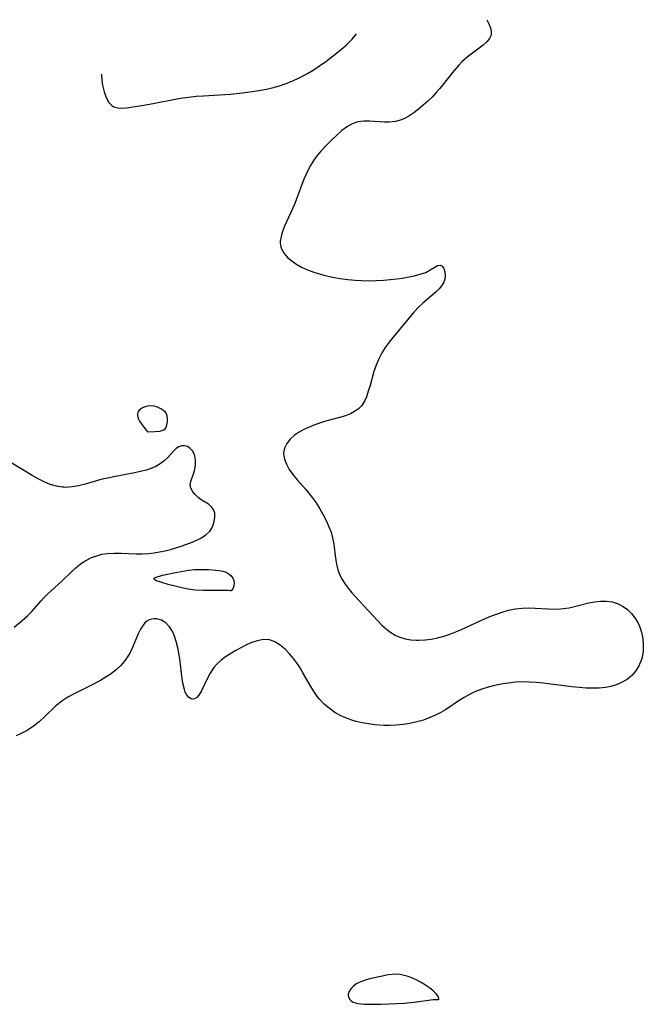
# Model space of a CAD drawing. Header units: metres. Extents: x 1073367 to 1082519, y 1569854 to 1574957.
# Tile 264 of 656: x 1075418 to 1075568, y 1574361 to 1574598. Entities that reach past the tile are written whole.
import ezdxf

# ---------------------------------------------------------------- set-up
doc = ezdxf.new("R2010")
doc.units = ezdxf.units.M
doc.layers.add('CGG_CurvaNivelLidar_v1', color=253, linetype='Continuous', lineweight=30)

msp = doc.modelspace()

# ---------------------------------------------------------------- linework, layer by layer
at = {"layer": 'CGG_CurvaNivelLidar_v1'}
for p, q in [((1075530.1303, 1574597.9965, 65.5), (1075530.6041, 1574596.9634, 65.5)), ((1075530.6041, 1574596.9634, 65.5), (1075530.9686, 1574596.0221, 65.5)), ((1075497.7204, 1574593.3397, 65.5), (1075498.3873, 1574594.0994, 65.5)), ((1075498.3873, 1574594.0994, 65.5), (1075498.7647, 1574594.5866, 65.5)), ((1075531.1507, 1574594.3103, 65.5), (1075530.773, 1574593.4493, 65.5)), ((1075530.9686, 1574596.0221, 65.5), (1075531.1761, 1574595.1359, 65.5)), ((1075531.1761, 1574595.1359, 65.5), (1075531.1507, 1574594.3103, 65.5)), ((1075495.1485, 1574590.9136, 65.5), (1075496.2585, 1574591.89, 65.5)), ((1075496.2585, 1574591.89, 65.5), (1075497.0064, 1574592.6022, 65.5)), ((1075497.0064, 1574592.6022, 65.5), (1075497.7204, 1574593.3397, 65.5)), ((1075529.187, 1574591.852, 65.5), (1075525.3491, 1574588.9459, 65.5)), ((1075530.0895, 1574592.6407, 65.5), (1075529.187, 1574591.852, 65.5)), ((1075530.773, 1574593.4493, 65.5), (1075530.0895, 1574592.6407, 65.5)), ((1075491.3597, 1574587.9419, 65.5), (1075492.8175, 1574589.0442, 65.5)), ((1075492.8175, 1574589.0442, 65.5), (1075495.1485, 1574590.9136, 65.5)), ((1075488.3472, 1574585.8719, 65.5), (1075489.8725, 1574586.8767, 65.5)), ((1075489.8725, 1574586.8767, 65.5), (1075491.3597, 1574587.9419, 65.5)), ((1075523.3344, 1574587.0808, 65.5), (1075521.818, 1574585.3024, 65.5)), ((1075524.0895, 1574587.8516, 65.5), (1075523.3344, 1574587.0808, 65.5)), ((1075525.3491, 1574588.9459, 65.5), (1075524.0895, 1574587.8516, 65.5)), ((1075437.3634, 1574584.9036, 65.5), (1075437.3672, 1574584.836, 65.5)), ((1075437.3672, 1574584.836, 65.5), (1075437.5052, 1574583.4395, 65.5)), ((1075484.9547, 1574583.9665, 65.5), (1075486.9302, 1574585.0292, 65.5)), ((1075486.9302, 1574585.0292, 65.5), (1075488.3472, 1574585.8719, 65.5)), ((1075521.818, 1574585.3024, 65.5), (1075519.4368, 1574582.2115, 65.5)), ((1075437.5052, 1574583.4395, 65.5), (1075437.6732, 1574582.2539, 65.5)), ((1075437.6732, 1574582.2539, 65.5), (1075438.0148, 1574580.6623, 65.5)), ((1075478.4686, 1574581.6166, 65.5), (1075480.2025, 1574582.094, 65.5)), ((1075480.2025, 1574582.094, 65.5), (1075481.8237, 1574582.6339, 65.5)), ((1075481.8237, 1574582.6339, 65.5), (1075483.41, 1574583.2574, 65.5)), ((1075483.41, 1574583.2574, 65.5), (1075484.9547, 1574583.9665, 65.5)), ((1075519.4368, 1574582.2115, 65.5), (1075518.7098, 1574581.315, 65.5)), ((1075438.0148, 1574580.6623, 65.5), (1075438.4943, 1574579.245, 65.5)), ((1075458.3902, 1574579.3865, 65.5), (1075460.1548, 1574579.558, 65.5)), ((1075460.1548, 1574579.558, 65.5), (1075461.9233, 1574579.6842, 65.5)), ((1075461.9233, 1574579.6842, 65.5), (1075468.3954, 1574580.0735, 65.5)), ((1075468.3954, 1574580.0735, 65.5), (1075471.3041, 1574580.402, 65.5)), ((1075471.3041, 1574580.402, 65.5), (1075474.2512, 1574580.7926, 65.5)), ((1075474.2512, 1574580.7926, 65.5), (1075475.7197, 1574581.0299, 65.5)), ((1075475.7197, 1574581.0299, 65.5), (1075477.0996, 1574581.2999, 65.5)), ((1075477.0996, 1574581.2999, 65.5), (1075478.4686, 1574581.6166, 65.5)), ((1075517.9462, 1574580.4424, 65.5), (1075516.9298, 1574579.3807, 65.5)), ((1075518.7098, 1574581.315, 65.5), (1075517.9462, 1574580.4424, 65.5)), ((1075438.4943, 1574579.245, 65.5), (1075439.1389, 1574578.0706, 65.5)), ((1075439.1389, 1574578.0706, 65.5), (1075439.9899, 1574577.2284, 65.5)), ((1075439.9899, 1574577.2284, 65.5), (1075440.3961, 1574577.0089, 65.5)), ((1075443.4546, 1574576.8171, 65.5), (1075447.1007, 1574577.3392, 65.5)), ((1075447.1007, 1574577.3392, 65.5), (1075449.8593, 1574577.8354, 65.5)), ((1075449.8593, 1574577.8354, 65.5), (1075455.4947, 1574578.9528, 65.5)), ((1075455.4947, 1574578.9528, 65.5), (1075456.939, 1574579.1907, 65.5)), ((1075456.939, 1574579.1907, 65.5), (1075458.3902, 1574579.3865, 65.5)), ((1075514.791, 1574577.3859, 65.5), (1075513.6658, 1574576.4256, 65.5)), ((1075515.8724, 1574578.3633, 65.5), (1075514.791, 1574577.3859, 65.5)), ((1075516.9298, 1574579.3807, 65.5), (1075515.8724, 1574578.3633, 65.5)), ((1075440.3961, 1574577.0089, 65.5), (1075441.3034, 1574576.7685, 65.5)), ((1075441.3034, 1574576.7685, 65.5), (1075442.3287, 1574576.7271, 65.5)), ((1075442.3287, 1574576.7271, 65.5), (1075443.4546, 1574576.8171, 65.5)), ((1075512.5212, 1574575.5353, 65.5), (1075511.345, 1574574.7486, 65.5)), ((1075513.6658, 1574576.4256, 65.5), (1075512.5212, 1574575.5353, 65.5)), ((1075497.7419, 1574572.9593, 65.5), (1075496.5577, 1574572.2899, 65.5)), ((1075499.049, 1574573.3998, 65.5), (1075497.7419, 1574572.9593, 65.5)), ((1075500.533, 1574573.5952, 65.5), (1075499.049, 1574573.3998, 65.5)), ((1075501.8635, 1574573.5809, 65.5), (1075500.533, 1574573.5952, 65.5)), ((1075505.4481, 1574573.306, 65.5), (1075501.8635, 1574573.5809, 65.5)), ((1075506.5667, 1574573.3021, 65.5), (1075505.4481, 1574573.306, 65.5)), ((1075508.143, 1574573.4768, 65.5), (1075506.5667, 1574573.3021, 65.5)), ((1075509.5889, 1574573.8833, 65.5), (1075508.143, 1574573.4768, 65.5)), ((1075510.4802, 1574574.2724, 65.5), (1075509.5889, 1574573.8833, 65.5)), ((1075511.345, 1574574.7486, 65.5), (1075510.4802, 1574574.2724, 65.5)), ((1075493.9796, 1574570.2059, 65.5), (1075492.7047, 1574568.9866, 65.5)), ((1075495.2604, 1574571.3246, 65.5), (1075493.9796, 1574570.2059, 65.5)), ((1075496.5577, 1574572.2899, 65.5), (1075495.2604, 1574571.3246, 65.5)), ((1075491.4174, 1574567.6848, 65.5), (1075490.1641, 1574566.3191, 65.5)), ((1075492.7047, 1574568.9866, 65.5), (1075491.4174, 1574567.6848, 65.5)), ((1075490.1641, 1574566.3191, 65.5), (1075488.9856, 1574564.878, 65.5)), ((1075488.2896, 1574563.9007, 65.5), (1075487.6803, 1574562.9091, 65.5)), ((1075488.9856, 1574564.878, 65.5), (1075488.2896, 1574563.9007, 65.5)), ((1075486.7814, 1574561.1423, 65.5), (1075486.1149, 1574559.5851, 65.5)), ((1075487.2127, 1574562.0383, 65.5), (1075486.7814, 1574561.1423, 65.5)), ((1075487.6803, 1574562.9091, 65.5), (1075487.2127, 1574562.0383, 65.5)), ((1075486.1149, 1574559.5851, 65.5), (1075483.8747, 1574553.7709, 65.5)), ((1075483.8747, 1574553.7709, 65.5), (1075483.2699, 1574552.3424, 65.5)), ((1075483.2699, 1574552.3424, 65.5), (1075481.4674, 1574548.2887, 65.5)), ((1075480.9676, 1574547.0296, 65.5), (1075480.5945, 1574545.8169, 65.5)), ((1075481.4674, 1574548.2887, 65.5), (1075480.9676, 1574547.0296, 65.5)), ((1075480.4073, 1574544.6541, 65.5), (1075480.4015, 1574544.1629, 65.5)), ((1075480.4015, 1574544.1629, 65.5), (1075480.4459, 1574543.719, 65.5)), ((1075480.5945, 1574545.8169, 65.5), (1075480.4073, 1574544.6541, 65.5)), ((1075480.4459, 1574543.719, 65.5), (1075480.5413, 1574543.2859, 65.5)), ((1075480.5413, 1574543.2859, 65.5), (1075480.7061, 1574542.8166, 65.5)), ((1075480.7061, 1574542.8166, 65.5), (1075481.3507, 1574541.7077, 65.5)), ((1075481.3507, 1574541.7077, 65.5), (1075482.2686, 1574540.6808, 65.5)), ((1075482.2686, 1574540.6808, 65.5), (1075483.1686, 1574539.9109, 65.5)), ((1075483.1686, 1574539.9109, 65.5), (1075484.1858, 1574539.2003, 65.5)), ((1075484.1858, 1574539.2003, 65.5), (1075485.5084, 1574538.4488, 65.5)), ((1075485.5084, 1574538.4488, 65.5), (1075486.9399, 1574537.7858, 65.5)), ((1075486.9399, 1574537.7858, 65.5), (1075488.4573, 1574537.2107, 65.5)), ((1075488.4573, 1574537.2107, 65.5), (1075489.8172, 1574536.7873, 65.5)), ((1075514.0792, 1574536.7059, 65.5), (1075515.3903, 1574537.1749, 65.5)), ((1075515.3903, 1574537.1749, 65.5), (1075516.4971, 1574537.7625, 65.5)), ((1075516.4971, 1574537.7625, 65.5), (1075517.419, 1574538.3518, 65.5)), ((1075517.419, 1574538.3518, 65.5), (1075518.1968, 1574538.7938, 65.5)), ((1075518.1968, 1574538.7938, 65.5), (1075518.8581, 1574538.9279, 65.5)), ((1075518.8581, 1574538.9279, 65.5), (1075519.3688, 1574538.6718, 65.5)), ((1075519.3688, 1574538.6718, 65.5), (1075519.7716, 1574538.1121, 65.5)), ((1075519.7716, 1574538.1121, 65.5), (1075520.0341, 1574537.3359, 65.5)), ((1075520.0341, 1574537.3359, 65.5), (1075520.1126, 1574536.4175, 65.5)), ((1075489.8172, 1574536.7873, 65.5), (1075491.2157, 1574536.4202, 65.5)), ((1075491.2157, 1574536.4202, 65.5), (1075493.0069, 1574536.0262, 65.5)), ((1075493.0069, 1574536.0262, 65.5), (1075494.8293, 1574535.7012, 65.5)), ((1075494.8293, 1574535.7012, 65.5), (1075496.6728, 1574535.4477, 65.5)), ((1075496.6728, 1574535.4477, 65.5), (1075498.468, 1574535.278, 65.5)), ((1075498.468, 1574535.278, 65.5), (1075499.9577, 1574535.1972, 65.5)), ((1075499.9577, 1574535.1972, 65.5), (1075501.7323, 1574535.1644, 65.5)), ((1075501.7323, 1574535.1644, 65.5), (1075503.4976, 1574535.1925, 65.5)), ((1075503.4976, 1574535.1925, 65.5), (1075505.2447, 1574535.2774, 65.5)), ((1075505.2447, 1574535.2774, 65.5), (1075506.9629, 1574535.4189, 65.5)), ((1075506.9629, 1574535.4189, 65.5), (1075508.4616, 1574535.5966, 65.5)), ((1075508.4616, 1574535.5966, 65.5), (1075509.7411, 1574535.7931, 65.5)), ((1075509.7411, 1574535.7931, 65.5), (1075512.5931, 1574536.3334, 65.5)), ((1075512.5931, 1574536.3334, 65.5), (1075514.0792, 1574536.7059, 65.5)), ((1075519.6672, 1574534.6809, 65.5), (1075519.2058, 1574533.9386, 65.5)), ((1075519.9918, 1574535.5555, 65.5), (1075519.6672, 1574534.6809, 65.5)), ((1075520.1126, 1574536.4175, 65.5), (1075519.9918, 1574535.5555, 65.5)), ((1075517.9843, 1574532.5841, 65.5), (1075516.9083, 1574531.6107, 65.5)), ((1075518.6045, 1574533.2142, 65.5), (1075517.9843, 1574532.5841, 65.5)), ((1075519.2058, 1574533.9386, 65.5), (1075518.6045, 1574533.2142, 65.5)), ((1075516.9083, 1574531.6107, 65.5), (1075514.6827, 1574529.7305, 65.5)), ((1075512.5249, 1574527.5812, 65.5), (1075507.5378, 1574521.571, 65.5)), ((1075513.641, 1574528.7738, 65.5), (1075512.5249, 1574527.5812, 65.5)), ((1075514.6827, 1574529.7305, 65.5), (1075513.641, 1574528.7738, 65.5)), ((1075506.5744, 1574520.3496, 65.5), (1075505.6664, 1574519.0922, 65.5)), ((1075507.5378, 1574521.571, 65.5), (1075506.5744, 1574520.3496, 65.5)), ((1075505.6664, 1574519.0922, 65.5), (1075504.8432, 1574517.7874, 65.5)), ((1075504.0825, 1574516.3274, 65.5), (1075503.442, 1574514.8208, 65.5)), ((1075504.8432, 1574517.7874, 65.5), (1075504.0825, 1574516.3274, 65.5)), ((1075502.9121, 1574513.2888, 65.5), (1075502.0041, 1574509.9573, 65.5)), ((1075503.442, 1574514.8208, 65.5), (1075502.9121, 1574513.2888, 65.5)), ((1075501.5905, 1574508.5589, 65.5), (1075501.1293, 1574507.2433, 65.5)), ((1075502.0041, 1574509.9573, 65.5), (1075501.5905, 1574508.5589, 65.5)), ((1075500.6393, 1574506.1287, 65.5), (1075500.0189, 1574505.1402, 65.5)), ((1075501.1293, 1574507.2433, 65.5), (1075500.6393, 1574506.1287, 65.5)), ((1075446.2874, 1574503.7314, 65.5), (1075446.1369, 1574503.4448, 65.5)), ((1075446.5017, 1574503.9922, 65.5), (1075446.2874, 1574503.7314, 65.5)), ((1075446.7645, 1574504.2281, 65.5), (1075446.5017, 1574503.9922, 65.5)), ((1075447.0649, 1574504.438, 65.5), (1075446.7645, 1574504.2281, 65.5)), ((1075447.3956, 1574504.6184, 65.5), (1075447.0649, 1574504.438, 65.5)), ((1075448.1325, 1574504.8804, 65.5), (1075447.3956, 1574504.6184, 65.5)), ((1075448.5238, 1574504.9593, 65.5), (1075448.1325, 1574504.8804, 65.5)), ((1075449.2835, 1574505.0084, 65.5), (1075448.5238, 1574504.9593, 65.5)), ((1075450.0458, 1574504.9327, 65.5), (1075449.2835, 1574505.0084, 65.5)), ((1075450.8996, 1574504.6878, 65.5), (1075450.0458, 1574504.9327, 65.5)), ((1075451.7012, 1574504.3231, 65.5), (1075450.8996, 1574504.6878, 65.5)), ((1075452.4094, 1574503.862, 65.5), (1075451.7012, 1574504.3231, 65.5)), ((1075452.7047, 1574503.5902, 65.5), (1075452.4094, 1574503.862, 65.5)), ((1075499.226, 1574504.3207, 65.5), (1075498.2644, 1574503.6419, 65.5)), ((1075500.0189, 1574505.1402, 65.5), (1075499.226, 1574504.3207, 65.5)), ((1075446.1369, 1574503.4448, 65.5), (1075446.0611, 1574503.1039, 65.5)), ((1075446.0611, 1574503.1039, 65.5), (1075446.0635, 1574502.7389, 65.5)), ((1075446.0635, 1574502.7389, 65.5), (1075446.1461, 1574502.3323, 65.5)), ((1075446.1461, 1574502.3323, 65.5), (1075446.3212, 1574501.8645, 65.5)), ((1075446.3212, 1574501.8645, 65.5), (1075446.5737, 1574501.3638, 65.5)), ((1075446.5737, 1574501.3638, 65.5), (1075447.1825, 1574500.4292, 65.5)), ((1075452.9407, 1574503.2824, 65.5), (1075452.7047, 1574503.5902, 65.5)), ((1075453.1029, 1574502.9336, 65.5), (1075452.9407, 1574503.2824, 65.5)), ((1075453.2041, 1574502.5518, 65.5), (1075453.1029, 1574502.9336, 65.5)), ((1075453.1561, 1574500.4861, 65.5), (1075453.2646, 1574501.3097, 65.5)), ((1075453.2588, 1574502.148, 65.5), (1075453.2041, 1574502.5518, 65.5)), ((1075453.2646, 1574501.3097, 65.5), (1075453.2588, 1574502.148, 65.5)), ((1075491.6494, 1574501.4086, 65.5), (1075490.1227, 1574500.9642, 65.5)), ((1075494.6663, 1574502.2193, 65.5), (1075491.6494, 1574501.4086, 65.5)), ((1075496.0928, 1574502.6691, 65.5), (1075494.6663, 1574502.2193, 65.5)), ((1075497.3042, 1574503.1504, 65.5), (1075496.0928, 1574502.6691, 65.5)), ((1075498.2644, 1574503.6419, 65.5), (1075497.3042, 1574503.1504, 65.5)), ((1075447.1825, 1574500.4292, 65.5), (1075447.8234, 1574499.6057, 65.5)), ((1075447.8234, 1574499.6057, 65.5), (1075448.5, 1574498.8149, 65.5)), ((1075450.2501, 1574498.8386, 65.5), (1075451.4017, 1574498.9584, 65.5)), ((1075451.4017, 1574498.9584, 65.5), (1075451.93, 1574499.0745, 65.5)), ((1075451.93, 1574499.0745, 65.5), (1075452.3769, 1574499.2408, 65.5)), ((1075452.3769, 1574499.2408, 65.5), (1075452.7047, 1574499.4666, 65.5)), ((1075452.7047, 1574499.4666, 65.5), (1075452.9092, 1574499.7579, 65.5)), ((1075452.9092, 1574499.7579, 65.5), (1075453.054, 1574500.1036, 65.5)), ((1075453.054, 1574500.1036, 65.5), (1075453.1561, 1574500.4861, 65.5)), ((1075485.9481, 1574499.2806, 65.5), (1075484.804, 1574498.6385, 65.5)), ((1075487.1749, 1574499.8611, 65.5), (1075485.9481, 1574499.2806, 65.5)), ((1075488.4607, 1574500.3858, 65.5), (1075487.1749, 1574499.8611, 65.5)), ((1075490.1227, 1574500.9642, 65.5), (1075488.4607, 1574500.3858, 65.5)), ((1075448.5, 1574498.8149, 65.5), (1075450.2501, 1574498.8386, 65.5)), ((1075482.8022, 1574497.0175, 65.5), (1075482.0005, 1574495.9633, 65.5)), ((1075483.8254, 1574497.9635, 65.5), (1075482.8022, 1574497.0175, 65.5)), ((1075484.804, 1574498.6385, 65.5), (1075483.8254, 1574497.9635, 65.5)), ((1075455.3292, 1574494.7558, 65.5), (1075454.7163, 1574494.1412, 65.5)), ((1075455.9686, 1574495.2058, 65.5), (1075455.3292, 1574494.7558, 65.5)), ((1075456.6624, 1574495.4371, 65.5), (1075455.9686, 1574495.2058, 65.5)), ((1075457.381, 1574495.4472, 65.5), (1075456.6624, 1574495.4371, 65.5)), ((1075458.0774, 1574495.2384, 65.5), (1075457.381, 1574495.4472, 65.5)), ((1075458.7169, 1574494.8058, 65.5), (1075458.0774, 1574495.2384, 65.5)), ((1075459.2595, 1574494.1875, 65.5), (1075458.7169, 1574494.8058, 65.5)), ((1075481.4559, 1574494.831, 65.5), (1075481.2211, 1574493.6458, 65.5)), ((1075482.0005, 1574495.9633, 65.5), (1075481.4559, 1574494.831, 65.5)), ((1075453.3409, 1574492.6077, 65.5), (1075452.502, 1574491.8007, 65.5)), ((1075454.7163, 1574494.1412, 65.5), (1075453.3409, 1574492.6077, 65.5)), ((1075459.5885, 1574493.6229, 65.5), (1075459.2595, 1574494.1875, 65.5)), ((1075459.8377, 1574492.9928, 65.5), (1075459.5885, 1574493.6229, 65.5)), ((1075460.0497, 1574491.925, 65.5), (1075459.8377, 1574492.9928, 65.5)), ((1075460.0493, 1574490.8101, 65.5), (1075460.0497, 1574491.925, 65.5)), ((1075481.2211, 1574493.6458, 65.5), (1075481.217, 1574493.433, 65.5)), ((1075481.217, 1574493.433, 65.5), (1075481.4022, 1574492.2087, 65.5)), ((1075481.4022, 1574492.2087, 65.5), (1075481.8819, 1574490.9668, 65.5)), ((1075420.7179, 1574488.2871, 65.5), (1075415.7969, 1574491.2697, 65.5)), ((1075448.1193, 1574489.574, 65.5), (1075446.7589, 1574489.2201, 65.5)), ((1075449.3526, 1574489.9814, 65.5), (1075448.1193, 1574489.574, 65.5)), ((1075450.5017, 1574490.4726, 65.5), (1075449.3526, 1574489.9814, 65.5)), ((1075451.5429, 1574491.064, 65.5), (1075450.5017, 1574490.4726, 65.5)), ((1075452.502, 1574491.8007, 65.5), (1075451.5429, 1574491.064, 65.5)), ((1075459.5162, 1574488.6341, 65.5), (1075459.8456, 1574489.6937, 65.5)), ((1075459.8456, 1574489.6937, 65.5), (1075460.0493, 1574490.8101, 65.5)), ((1075481.8819, 1574490.9668, 65.5), (1075482.5872, 1574489.7196, 65.5)), ((1075482.5872, 1574489.7196, 65.5), (1075483.4645, 1574488.4781, 65.5)), ((1075422.1662, 1574487.4598, 65.5), (1075420.7179, 1574488.2871, 65.5)), ((1075423.6104, 1574486.7402, 65.5), (1075422.1662, 1574487.4598, 65.5)), ((1075437.5536, 1574487.3496, 65.5), (1075433.4605, 1574486.222, 65.5)), ((1075438.8156, 1574487.6545, 65.5), (1075437.5536, 1574487.3496, 65.5)), ((1075440.3571, 1574487.9799, 65.5), (1075438.8156, 1574487.6545, 65.5)), ((1075445.3468, 1574488.9165, 65.5), (1075440.3571, 1574487.9799, 65.5)), ((1075446.7589, 1574489.2201, 65.5), (1075445.3468, 1574488.9165, 65.5)), ((1075458.8656, 1574486.8582, 65.5), (1075459.5162, 1574488.6341, 65.5)), ((1075483.4645, 1574488.4781, 65.5), (1075484.4717, 1574487.2433, 65.5)), ((1075484.4717, 1574487.2433, 65.5), (1075486.5404, 1574484.8708, 65.5)), ((1075425.0777, 1574486.1407, 65.5), (1075423.6104, 1574486.7402, 65.5)), ((1075426.5626, 1574485.6956, 65.5), (1075425.0777, 1574486.1407, 65.5)), ((1075428.0612, 1574485.4496, 65.5), (1075426.5626, 1574485.6956, 65.5)), ((1075428.4531, 1574485.425, 65.5), (1075428.0612, 1574485.4496, 65.5)), ((1075428.781, 1574485.4184, 65.5), (1075428.4531, 1574485.425, 65.5)), ((1075430.3191, 1574485.5306, 65.5), (1075428.781, 1574485.4184, 65.5)), ((1075431.8784, 1574485.8209, 65.5), (1075430.3191, 1574485.5306, 65.5)), ((1075433.4605, 1574486.222, 65.5), (1075431.8784, 1574485.8209, 65.5)), ((1075458.7435, 1574486.0813, 65.5), (1075458.8656, 1574486.8582, 65.5)), ((1075458.9005, 1574485.2197, 65.5), (1075458.7435, 1574486.0813, 65.5)), ((1075459.3424, 1574484.368, 65.5), (1075458.9005, 1574485.2197, 65.5)), ((1075486.5404, 1574484.8708, 65.5), (1075488.0668, 1574482.9898, 65.5)), ((1075459.9316, 1574483.6687, 65.5), (1075459.3424, 1574484.368, 65.5)), ((1075460.1842, 1574483.4208, 65.5), (1075459.9316, 1574483.6687, 65.5)), ((1075460.7785, 1574482.9103, 65.5), (1075460.1842, 1574483.4208, 65.5)), ((1075461.4208, 1574482.4377, 65.5), (1075460.7785, 1574482.9103, 65.5)), ((1075463.1156, 1574481.3383, 65.5), (1075461.4208, 1574482.4377, 65.5)), ((1075488.0668, 1574482.9898, 65.5), (1075489.0119, 1574481.6605, 65.5)), ((1075463.8344, 1574480.7643, 65.5), (1075463.1156, 1574481.3383, 65.5)), ((1075464.36, 1574480.099, 65.5), (1075463.8344, 1574480.7643, 65.5)), ((1075464.6398, 1574479.2325, 65.5), (1075464.36, 1574480.099, 65.5)), ((1075489.0119, 1574481.6605, 65.5), (1075489.918, 1574480.2302, 65.5)), ((1075489.918, 1574480.2302, 65.5), (1075490.7486, 1574478.7651, 65.5)), ((1075464.5071, 1574477.205, 65.5), (1075464.6673, 1574478.2495, 65.5)), ((1075464.6673, 1574478.2495, 65.5), (1075464.6398, 1574479.2325, 65.5)), ((1075490.7486, 1574478.7651, 65.5), (1075491.503, 1574477.2793, 65.5)), ((1075463.4663, 1574474.8742, 65.5), (1075463.9451, 1574475.6073, 65.5)), ((1075463.9451, 1574475.6073, 65.5), (1075464.2809, 1574476.3943, 65.5)), ((1075464.2809, 1574476.3943, 65.5), (1075464.5071, 1574477.205, 65.5)), ((1075491.503, 1574477.2793, 65.5), (1075492.1058, 1574475.9421, 65.5)), ((1075492.1058, 1574475.9421, 65.5), (1075492.6194, 1574474.5955, 65.5)), ((1075459.6395, 1574472.4155, 65.5), (1075461.15, 1574473.123, 65.5)), ((1075461.15, 1574473.123, 65.5), (1075462.4538, 1574473.9295, 65.5)), ((1075462.4538, 1574473.9295, 65.5), (1075463.4663, 1574474.8742, 65.5)), ((1075492.6194, 1574474.5955, 65.5), (1075493.0154, 1574473.2362, 65.5)), ((1075493.0154, 1574473.2362, 65.5), (1075493.2936, 1574471.7581, 65.5)), ((1075454.0023, 1574470.4787, 65.5), (1075456.5679, 1574471.27, 65.5)), ((1075456.5679, 1574471.27, 65.5), (1075458.5939, 1574471.998, 65.5)), ((1075458.5939, 1574471.998, 65.5), (1075459.6395, 1574472.4155, 65.5)), ((1075493.2936, 1574471.7581, 65.5), (1075493.7013, 1574468.3664, 65.5)), ((1075433.6059, 1574467.8485, 65.5), (1075435.0336, 1574468.5407, 65.5)), ((1075435.0336, 1574468.5407, 65.5), (1075436.2514, 1574468.9733, 65.5)), ((1075436.2514, 1574468.9733, 65.5), (1075437.518, 1574469.2997, 65.5)), ((1075437.518, 1574469.2997, 65.5), (1075438.8244, 1574469.5107, 65.5)), ((1075438.8244, 1574469.5107, 65.5), (1075440.4631, 1574469.6081, 65.5)), ((1075440.4631, 1574469.6081, 65.5), (1075442.1354, 1574469.58, 65.5)), ((1075442.1354, 1574469.58, 65.5), (1075445.7186, 1574469.4232, 65.5)), ((1075445.7186, 1574469.4232, 65.5), (1075447.2103, 1574469.4282, 65.5)), ((1075447.2103, 1574469.4282, 65.5), (1075448.7056, 1574469.5067, 65.5)), ((1075448.7056, 1574469.5067, 65.5), (1075450.0415, 1574469.6532, 65.5)), ((1075450.0415, 1574469.6532, 65.5), (1075451.3691, 1574469.8675, 65.5)), ((1075451.3691, 1574469.8675, 65.5), (1075452.6836, 1574470.1427, 65.5)), ((1075452.6836, 1574470.1427, 65.5), (1075454.0023, 1574470.4787, 65.5)), ((1075493.7013, 1574468.3664, 65.5), (1075493.9287, 1574466.9651, 65.5)), ((1075430.1088, 1574465.024, 65.5), (1075431.2365, 1574466.0659, 65.5)), ((1075431.2365, 1574466.0659, 65.5), (1075432.3878, 1574467.0246, 65.5)), ((1075432.3878, 1574467.0246, 65.5), (1075433.6059, 1574467.8485, 65.5)), ((1075493.9287, 1574466.9651, 65.5), (1075494.2537, 1574465.6033, 65.5)), ((1075427.931, 1574462.921, 65.5), (1075430.1088, 1574465.024, 65.5)), ((1075450.0137, 1574463.4471, 65), (1075450.0408, 1574463.5168, 65)), ((1075450.0308, 1574463.359, 65), (1075450.0137, 1574463.4471, 65)), ((1075450.0408, 1574463.5168, 65), (1075450.3052, 1574463.7156, 65)), ((1075450.3052, 1574463.7156, 65), (1075450.7855, 1574463.9067, 65)), ((1075450.7855, 1574463.9067, 65), (1075452.1667, 1574464.2752, 65)), ((1075452.1667, 1574464.2752, 65), (1075454.7707, 1574464.8125, 65)), ((1075454.7707, 1574464.8125, 65), (1075458.3196, 1574465.447, 65)), ((1075458.3196, 1574465.447, 65), (1075459.8732, 1574465.6104, 65)), ((1075459.8732, 1574465.6104, 65), (1075461.5154, 1574465.6698, 65)), ((1075461.5154, 1574465.6698, 65), (1075463.2318, 1574465.6283, 65)), ((1075463.2318, 1574465.6283, 65), (1075464.9179, 1574465.5076, 65)), ((1075464.9179, 1574465.5076, 65), (1075465.7397, 1574465.4168, 65)), ((1075465.7397, 1574465.4168, 65), (1075466.5571, 1574465.2532, 65)), ((1075466.5571, 1574465.2532, 65), (1075467.3916, 1574464.9649, 65)), ((1075467.3916, 1574464.9649, 65), (1075468.1325, 1574464.5451, 65)), ((1075468.1325, 1574464.5451, 65), (1075468.6233, 1574464.1067, 65)), ((1075468.6233, 1574464.1067, 65), (1075468.9942, 1574463.5931, 65)), ((1075468.9942, 1574463.5931, 65), (1075469.2409, 1574462.979, 65)), ((1075494.2537, 1574465.6033, 65.5), (1075494.7252, 1574464.303, 65.5)), ((1075494.7252, 1574464.303, 65.5), (1075495.3015, 1574463.2058, 65.5)), ((1075424.3299, 1574459.6159, 65.5), (1075427.931, 1574462.921, 65.5)), ((1075450.2495, 1574463.1553, 65), (1075450.0308, 1574463.359, 65)), ((1075450.6658, 1574462.9453, 65), (1075450.2495, 1574463.1553, 65)), ((1075451.8976, 1574462.5128, 65), (1075450.6658, 1574462.9453, 65)), ((1075453.4443, 1574462.072, 65), (1075451.8976, 1574462.5128, 65)), ((1075455.1466, 1574461.6319, 65), (1075453.4443, 1574462.072, 65)), ((1075456.7542, 1574461.2444, 65), (1075455.1466, 1574461.6319, 65)), ((1075458.2248, 1574460.9384, 65), (1075456.7542, 1574461.2444, 65)), ((1075469.0489, 1574461.1501, 65), (1075468.8422, 1574460.7923, 65)), ((1075469.2443, 1574461.7035, 65), (1075469.0489, 1574461.1501, 65)), ((1075469.2409, 1574462.979, 65), (1075469.3228, 1574462.3467, 65)), ((1075469.3228, 1574462.3467, 65), (1075469.2443, 1574461.7035, 65)), ((1075495.3015, 1574463.2058, 65.5), (1075495.9988, 1574462.1529, 65.5)), ((1075495.9988, 1574462.1529, 65.5), (1075496.7814, 1574461.1215, 65.5)), ((1075496.7814, 1574461.1215, 65.5), (1075497.6474, 1574460.0625, 65.5)), ((1075422.8953, 1574458.14, 65.5), (1075423.5044, 1574458.8008, 65.5)), ((1075423.5044, 1574458.8008, 65.5), (1075424.3299, 1574459.6159, 65.5)), ((1075459.9236, 1574460.7074, 65), (1075458.2248, 1574460.9384, 65)), ((1075461.9483, 1574460.5833, 65), (1075459.9236, 1574460.7074, 65)), ((1075467.258, 1574460.5821, 65), (1075461.9483, 1574460.5833, 65)), ((1075467.9315, 1574460.5608, 65), (1075467.258, 1574460.5821, 65)), ((1075468.362, 1574460.5291, 65), (1075467.9315, 1574460.5608, 65)), ((1075468.5, 1574460.4922, 65), (1075468.362, 1574460.5291, 65)), ((1075468.6462, 1574460.5638, 65), (1075468.5, 1574460.4922, 65)), ((1075468.8422, 1574460.7923, 65), (1075468.6462, 1574460.5638, 65)), ((1075497.6474, 1574460.0625, 65.5), (1075499.4374, 1574458.0437, 65.5)), ((1075420.5667, 1574455.4922, 65.5), (1075422.8953, 1574458.14, 65.5)), ((1075499.4374, 1574458.0437, 65.5), (1075503.7717, 1574453.3573, 65.5)), ((1075536.9503, 1574456.1452, 65.5), (1075538.5872, 1574456.3409, 65.5)), ((1075538.5872, 1574456.3409, 65.5), (1075540.1675, 1574456.3989, 65.5)), ((1075540.1675, 1574456.3989, 65.5), (1075541.7446, 1574456.3627, 65.5)), ((1075541.7446, 1574456.3627, 65.5), (1075544.8221, 1574456.1822, 65.5)), ((1075548.5356, 1574456.2195, 65.5), (1075549.9376, 1574456.433, 65.5)), ((1075549.9376, 1574456.433, 65.5), (1075551.5175, 1574456.7878, 65.5)), ((1075551.5175, 1574456.7878, 65.5), (1075554.6487, 1574457.587, 65.5)), ((1075554.6487, 1574457.587, 65.5), (1075556.0654, 1574457.8722, 65.5)), ((1075556.0654, 1574457.8722, 65.5), (1075557.4718, 1574458.0443, 65.5)), ((1075557.4718, 1574458.0443, 65.5), (1075558.8578, 1574458.0559, 65.5)), ((1075558.8578, 1574458.0559, 65.5), (1075560.2904, 1574457.8462, 65.5)), ((1075560.2904, 1574457.8462, 65.5), (1075561.6597, 1574457.4111, 65.5)), ((1075561.6597, 1574457.4111, 65.5), (1075562.9342, 1574456.7561, 65.5)), ((1075562.9342, 1574456.7561, 65.5), (1075563.9699, 1574455.9842, 65.5)), ((1075418.3295, 1574453.3387, 65.5), (1075419.581, 1574454.4846, 65.5)), ((1075419.581, 1574454.4846, 65.5), (1075420.5667, 1574455.4922, 65.5)), ((1075528.6524, 1574453.3563, 65.5), (1075530.6731, 1574454.2406, 65.5)), ((1075530.6731, 1574454.2406, 65.5), (1075532.2092, 1574454.8445, 65.5)), ((1075532.2092, 1574454.8445, 65.5), (1075533.7587, 1574455.3763, 65.5)), ((1075533.7587, 1574455.3763, 65.5), (1075535.3224, 1574455.8145, 65.5)), ((1075535.3224, 1574455.8145, 65.5), (1075536.9503, 1574456.1452, 65.5)), ((1075544.8221, 1574456.1822, 65.5), (1075546.3456, 1574456.1289, 65.5)), ((1075546.3456, 1574456.1289, 65.5), (1075547.8556, 1574456.1624, 65.5)), ((1075547.8556, 1574456.1624, 65.5), (1075548.5356, 1574456.2195, 65.5)), ((1075563.9699, 1574455.9842, 65.5), (1075564.8987, 1574455.0631, 65.5)), ((1075564.8987, 1574455.0631, 65.5), (1075565.7146, 1574454.0194, 65.5)), ((1075565.7146, 1574454.0194, 65.5), (1075566.405, 1574452.8729, 65.5)), ((1075416.424, 1574451.7476, 65.5), (1075418.3295, 1574453.3387, 65.5)), ((1075447.4, 1574452.2471, 65.5), (1075446.7674, 1574451.258, 65.5)), ((1075447.8481, 1574452.7681, 65.5), (1075447.4, 1574452.2471, 65.5)), ((1075448.3414, 1574453.1938, 65.5), (1075447.8481, 1574452.7681, 65.5)), ((1075448.888, 1574453.5123, 65.5), (1075448.3414, 1574453.1938, 65.5)), ((1075449.4728, 1574453.7118, 65.5), (1075448.888, 1574453.5123, 65.5)), ((1075450.1024, 1574453.7903, 65.5), (1075449.4728, 1574453.7118, 65.5)), ((1075450.7458, 1574453.7475, 65.5), (1075450.1024, 1574453.7903, 65.5)), ((1075451.8482, 1574453.4146, 65.5), (1075450.7458, 1574453.7475, 65.5)), ((1075452.885, 1574452.7833, 65.5), (1075451.8482, 1574453.4146, 65.5)), ((1075453.7859, 1574451.8695, 65.5), (1075452.885, 1574452.7833, 65.5)), ((1075454.3847, 1574450.9133, 65.5), (1075453.7859, 1574451.8695, 65.5)), ((1075503.7717, 1574453.3573, 65.5), (1075504.8669, 1574452.267, 65.5)), ((1075504.8669, 1574452.267, 65.5), (1075506.002, 1574451.2609, 65.5)), ((1075523.4561, 1574450.9407, 65.5), (1075525.0501, 1574451.6588, 65.5)), ((1075525.0501, 1574451.6588, 65.5), (1075528.6524, 1574453.3563, 65.5)), ((1075566.405, 1574452.8729, 65.5), (1075566.7994, 1574452.0286, 65.5)), ((1075566.7994, 1574452.0286, 65.5), (1075567.2919, 1574450.5705, 65.5)), ((1075446.2126, 1574450.1244, 65.5), (1075444.8495, 1574446.8364, 65.5)), ((1075446.7674, 1574451.258, 65.5), (1075446.2126, 1574450.1244, 65.5)), ((1075454.8779, 1574449.8084, 65.5), (1075454.3847, 1574450.9133, 65.5)), ((1075455.3708, 1574448.3429, 65.5), (1075454.8779, 1574449.8084, 65.5)), ((1075506.002, 1574451.2609, 65.5), (1075507.0122, 1574450.4963, 65.5)), ((1075507.0122, 1574450.4963, 65.5), (1075508.0687, 1574449.8416, 65.5)), ((1075508.0687, 1574449.8416, 65.5), (1075509.1795, 1574449.3239, 65.5)), ((1075509.1795, 1574449.3239, 65.5), (1075510.4518, 1574448.9414, 65.5)), ((1075516.74, 1574448.9049, 65.5), (1075518.2447, 1574449.1891, 65.5)), ((1075518.2447, 1574449.1891, 65.5), (1075520.0545, 1574449.6702, 65.5)), ((1075520.0545, 1574449.6702, 65.5), (1075521.8468, 1574450.2843, 65.5)), ((1075521.8468, 1574450.2843, 65.5), (1075523.4561, 1574450.9407, 65.5)), ((1075567.2919, 1574450.5705, 65.5), (1075567.6047, 1574449.0541, 65.5)), ((1075444.8495, 1574446.8364, 65.5), (1075444.2793, 1574445.6931, 65.5)), ((1075455.7741, 1574446.7684, 65.5), (1075455.3708, 1574448.3429, 65.5)), ((1075470.9051, 1574446.7953, 65.5), (1075469.7017, 1574446.1083, 65.5)), ((1075472.1198, 1574447.4285, 65.5), (1075470.9051, 1574446.7953, 65.5)), ((1075473.3382, 1574447.9791, 65.5), (1075472.1198, 1574447.4285, 65.5)), ((1075474.8885, 1574448.5113, 65.5), (1075473.3382, 1574447.9791, 65.5)), ((1075476.3674, 1574448.7785, 65.5), (1075474.8885, 1574448.5113, 65.5)), ((1075477.7896, 1574448.7108, 65.5), (1075476.3674, 1574448.7785, 65.5)), ((1075479.1236, 1574448.2446, 65.5), (1075477.7896, 1574448.7108, 65.5)), ((1075480.3915, 1574447.4533, 65.5), (1075479.1236, 1574448.2446, 65.5)), ((1075481.6075, 1574446.4271, 65.5), (1075480.3915, 1574447.4533, 65.5)), ((1075510.4518, 1574448.9414, 65.5), (1075511.7815, 1574448.7231, 65.5)), ((1075511.7815, 1574448.7231, 65.5), (1075513.1535, 1574448.6417, 65.5)), ((1075513.1535, 1574448.6417, 65.5), (1075513.7579, 1574448.6431, 65.5)), ((1075513.7579, 1574448.6431, 65.5), (1075515.2406, 1574448.723, 65.5)), ((1075515.2406, 1574448.723, 65.5), (1075516.74, 1574448.9049, 65.5)), ((1075567.6047, 1574449.0541, 65.5), (1075567.7447, 1574447.5141, 65.5)), ((1075567.7447, 1574447.5141, 65.5), (1075567.7059, 1574445.9835, 65.5)), ((1075443.6206, 1574444.5806, 65.5), (1075442.8514, 1574443.4967, 65.5)), ((1075444.2793, 1574445.6931, 65.5), (1075443.6206, 1574444.5806, 65.5)), ((1075456.0937, 1574445.1267, 65.5), (1075455.7741, 1574446.7684, 65.5)), ((1075456.3342, 1574443.4814, 65.5), (1075456.0937, 1574445.1267, 65.5)), ((1075467.2746, 1574444.5909, 65.5), (1075466.2216, 1574443.8122, 65.5)), ((1075469.7017, 1574446.1083, 65.5), (1075467.2746, 1574444.5909, 65.5)), ((1075482.6443, 1574445.3774, 65.5), (1075481.6075, 1574446.4271, 65.5)), ((1075483.6313, 1574444.2178, 65.5), (1075482.6443, 1574445.3774, 65.5)), ((1075567.4682, 1574444.4958, 65.5), (1075567.3312, 1574443.9889, 65.5)), ((1075567.7059, 1574445.9835, 65.5), (1075567.4682, 1574444.4958, 65.5)), ((1075441.9865, 1574442.4811, 65.5), (1075441.026, 1574441.5503, 65.5)), ((1075442.8514, 1574443.4967, 65.5), (1075441.9865, 1574442.4811, 65.5)), ((1075456.7573, 1574439.9415, 65.5), (1075456.3342, 1574443.4814, 65.5)), ((1075465.2539, 1574442.959, 65.5), (1075464.4015, 1574442.0212, 65.5)), ((1075466.2216, 1574443.8122, 65.5), (1075465.2539, 1574442.959, 65.5)), ((1075484.5486, 1574442.9591, 65.5), (1075483.6313, 1574444.2178, 65.5)), ((1075485.1754, 1574441.9676, 65.5), (1075484.5486, 1574442.9591, 65.5)), ((1075566.7673, 1574442.5759, 65.5), (1075565.9873, 1574441.2789, 65.5)), ((1075567.3312, 1574443.9889, 65.5), (1075566.7673, 1574442.5759, 65.5)), ((1075439.7164, 1574440.5323, 65.5), (1075438.3044, 1574439.6136, 65.5)), ((1075441.026, 1574441.5503, 65.5), (1075439.7164, 1574440.5323, 65.5)), ((1075457.0047, 1574438.2717, 65.5), (1075456.7573, 1574439.9415, 65.5)), ((1075463.5265, 1574440.7285, 65.5), (1075462.8185, 1574439.3648, 65.5)), ((1075464.4015, 1574442.0212, 65.5), (1075463.5265, 1574440.7285, 65.5)), ((1075485.773, 1574440.941, 65.5), (1075485.1754, 1574441.9676, 65.5)), ((1075487.4886, 1574437.9069, 65.5), (1075485.773, 1574440.941, 65.5)), ((1075565.0164, 1574440.1276, 65.5), (1075563.8648, 1574439.1611, 65.5)), ((1075565.9873, 1574441.2789, 65.5), (1075565.0164, 1574440.1276, 65.5)), ((1075434.8239, 1574437.6896, 65.5), (1075430.6721, 1574435.65, 65.5)), ((1075437.1702, 1574438.9435, 65.5), (1075434.8239, 1574437.6896, 65.5)), ((1075438.3044, 1574439.6136, 65.5), (1075437.1702, 1574438.9435, 65.5)), ((1075457.3381, 1574436.7932, 65.5), (1075457.0047, 1574438.2717, 65.5)), ((1075462.8185, 1574439.3648, 65.5), (1075461.467, 1574436.4016, 65.5)), ((1075488.4018, 1574436.4225, 65.5), (1075487.4886, 1574437.9069, 65.5)), ((1075531.9855, 1574437.7098, 65.5), (1075530.4078, 1574437.303, 65.5)), ((1075533.5877, 1574438.0419, 65.5), (1075531.9855, 1574437.7098, 65.5)), ((1075535.308, 1574438.3143, 65.5), (1075533.5877, 1574438.0419, 65.5)), ((1075536.9607, 1574438.4895, 65.5), (1075535.308, 1574438.3143, 65.5)), ((1075538.6255, 1574438.5689, 65.5), (1075536.9607, 1574438.4895, 65.5)), ((1075540.2845, 1574438.5432, 65.5), (1075538.6255, 1574438.5689, 65.5)), ((1075541.9514, 1574438.4345, 65.5), (1075540.2845, 1574438.5432, 65.5)), ((1075543.6246, 1574438.2679, 65.5), (1075541.9514, 1574438.4345, 65.5)), ((1075550.5359, 1574437.3858, 65.5), (1075543.6246, 1574438.2679, 65.5)), ((1075552.2907, 1574437.2048, 65.5), (1075550.5359, 1574437.3858, 65.5)), ((1075559.9588, 1574437.5047, 65.5), (1075558.6651, 1574437.2494, 65.5)), ((1075561.1996, 1574437.867, 65.5), (1075559.9588, 1574437.5047, 65.5)), ((1075562.3748, 1574438.3316, 65.5), (1075561.1996, 1574437.867, 65.5)), ((1075563.8648, 1574439.1611, 65.5), (1075562.3748, 1574438.3316, 65.5)), ((1075430.6721, 1574435.65, 65.5), (1075429.3008, 1574434.8841, 65.5)), ((1075457.5716, 1574436.1092, 65.5), (1075457.3381, 1574436.7932, 65.5)), ((1075457.8547, 1574435.5224, 65.5), (1075457.5716, 1574436.1092, 65.5)), ((1075458.3524, 1574434.8871, 65.5), (1075457.8547, 1574435.5224, 65.5)), ((1075460.8126, 1574435.3571, 65.5), (1075460.3308, 1574434.8572, 65.5)), ((1075461.467, 1574436.4016, 65.5), (1075460.8126, 1574435.3571, 65.5)), ((1075489.3992, 1574435.0112, 65.5), (1075488.4018, 1574436.4225, 65.5)), ((1075489.8536, 1574434.4496, 65.5), (1075489.3992, 1574435.0112, 65.5)), ((1075525.9148, 1574435.5606, 65.5), (1075524.649, 1574434.8543, 65.5)), ((1075527.3633, 1574436.2381, 65.5), (1075525.9148, 1574435.5606, 65.5)), ((1075528.8619, 1574436.8149, 65.5), (1075527.3633, 1574436.2381, 65.5)), ((1075530.4078, 1574437.303, 65.5), (1075528.8619, 1574436.8149, 65.5)), ((1075553.9715, 1574437.0893, 65.5), (1075552.2907, 1574437.2048, 65.5)), ((1075555.6318, 1574437.0475, 65.5), (1075553.9715, 1574437.0893, 65.5)), ((1075557.1682, 1574437.0932, 65.5), (1075555.6318, 1574437.0475, 65.5)), ((1075558.6651, 1574437.2494, 65.5), (1075557.1682, 1574437.0932, 65.5)), ((1075426.2522, 1574432.6445, 65.5), (1075423.9715, 1574430.4329, 65.5)), ((1075427.037, 1574433.3177, 65.5), (1075426.2522, 1574432.6445, 65.5)), ((1075427.8594, 1574433.9484, 65.5), (1075427.037, 1574433.3177, 65.5)), ((1075429.3008, 1574434.8841, 65.5), (1075427.8594, 1574433.9484, 65.5)), ((1075458.9381, 1574434.5258, 65.5), (1075458.3524, 1574434.8871, 65.5)), ((1075459.3739, 1574434.46, 65.5), (1075458.9381, 1574434.5258, 65.5)), ((1075459.8136, 1574434.548, 65.5), (1075459.3739, 1574434.46, 65.5)), ((1075460.3308, 1574434.8572, 65.5), (1075459.8136, 1574434.548, 65.5)), ((1075490.9792, 1574433.2556, 65.5), (1075489.8536, 1574434.4496, 65.5)), ((1075492.2159, 1574432.183, 65.5), (1075490.9792, 1574433.2556, 65.5)), ((1075523.4195, 1574434.0841, 65.5), (1075520.124, 1574431.8909, 65.5)), ((1075524.649, 1574434.8543, 65.5), (1075523.4195, 1574434.0841, 65.5)), ((1075423.9715, 1574430.4329, 65.5), (1075422.4308, 1574429.0064, 65.5)), ((1075493.5495, 1574431.2362, 65.5), (1075492.2159, 1574432.183, 65.5)), ((1075494.9722, 1574430.4278, 65.5), (1075493.5495, 1574431.2362, 65.5)), ((1075496.1515, 1574429.8977, 65.5), (1075494.9722, 1574430.4278, 65.5)), ((1075517.9055, 1574430.6581, 65.5), (1075516.3911, 1574429.9844, 65.5)), ((1075519.032, 1574431.2466, 65.5), (1075517.9055, 1574430.6581, 65.5)), ((1075520.124, 1574431.8909, 65.5), (1075519.032, 1574431.2466, 65.5)), ((1075421.0249, 1574427.907, 65.5), (1075419.5255, 1574426.9178, 65.5)), ((1075422.4308, 1574429.0064, 65.5), (1075421.0249, 1574427.907, 65.5)), ((1075497.374, 1574429.4525, 65.5), (1075496.1515, 1574429.8977, 65.5)), ((1075498.6308, 1574429.0818, 65.5), (1075497.374, 1574429.4525, 65.5)), ((1075500.1245, 1574428.734, 65.5), (1075498.6308, 1574429.0818, 65.5)), ((1075501.6444, 1574428.4644, 65.5), (1075500.1245, 1574428.734, 65.5)), ((1075503.1821, 1574428.266, 65.5), (1075501.6444, 1574428.4644, 65.5)), ((1075505.291, 1574428.1079, 65.5), (1075503.1821, 1574428.266, 65.5)), ((1075506.8174, 1574428.0801, 65.5), (1075505.291, 1574428.1079, 65.5)), ((1075508.3409, 1574428.1353, 65.5), (1075506.8174, 1574428.0801, 65.5)), ((1075509.9706, 1574428.2981, 65.5), (1075508.3409, 1574428.1353, 65.5)), ((1075511.5851, 1574428.5625, 65.5), (1075509.9706, 1574428.2981, 65.5)), ((1075513.2304, 1574428.9375, 65.5), (1075511.5851, 1574428.5625, 65.5)), ((1075514.8298, 1574429.4113, 65.5), (1075513.2304, 1574428.9375, 65.5)), ((1075516.3911, 1574429.9844, 65.5), (1075514.8298, 1574429.4113, 65.5)), ((1075417.9418, 1574426.0547, 65.5), (1075416.9089, 1574425.5854, 65.5)), ((1075419.5255, 1574426.9178, 65.5), (1075417.9418, 1574426.0547, 65.5)), ((1075500.1787, 1574366.5577, 66), (1075499.361, 1574366.2023, 66)), ((1075501.0462, 1574366.8622, 66), (1075500.1787, 1574366.5577, 66)), ((1075501.9479, 1574367.1218, 66), (1075501.0462, 1574366.8622, 66)), ((1075505.3398, 1574367.8567, 66), (1075501.9479, 1574367.1218, 66)), ((1075506.3303, 1574368.0408, 66), (1075505.3398, 1574367.8567, 66)), ((1075507.3144, 1574368.1722, 66), (1075506.3303, 1574368.0408, 66)), ((1075508.2923, 1574368.2121, 66), (1075507.3144, 1574368.1722, 66)), ((1075509.2597, 1574368.1282, 66), (1075508.2923, 1574368.2121, 66)), ((1075510.2218, 1574367.9396, 66), (1075509.2597, 1574368.1282, 66)), ((1075511.1812, 1574367.6709, 66), (1075510.2218, 1574367.9396, 66)), ((1075512.2141, 1574367.2793, 66), (1075511.1812, 1574367.6709, 66)), ((1075513.263, 1574366.7909, 66), (1075512.2141, 1574367.2793, 66)), ((1075514.3294, 1574366.2174, 66), (1075513.263, 1574366.7909, 66)), ((1075515.3661, 1574365.5847, 66), (1075514.3294, 1574366.2174, 66)), ((1075496.9559, 1574364.0862, 66), (1075496.7462, 1574363.4436, 66)), ((1075497.3731, 1574364.7117, 66), (1075496.9559, 1574364.0862, 66)), ((1075497.9313, 1574365.2779, 66), (1075497.3731, 1574364.7117, 66)), ((1075498.6137, 1574365.7865, 66), (1075497.9313, 1574365.2779, 66)), ((1075499.361, 1574366.2023, 66), (1075498.6137, 1574365.7865, 66)), ((1075516.3262, 1574364.9186, 66), (1075515.3661, 1574365.5847, 66)), ((1075517.1637, 1574364.2447, 66), (1075516.3262, 1574364.9186, 66)), ((1075517.8377, 1574363.5886, 66), (1075517.1637, 1574364.2447, 66)), ((1075496.7462, 1574363.4436, 66), (1075496.7514, 1574362.9789, 66)), ((1075496.7514, 1574362.9789, 66), (1075496.8849, 1574362.5361, 66)), ((1075496.8849, 1574362.5361, 66), (1075497.1378, 1574362.1352, 66)), ((1075497.1378, 1574362.1352, 66), (1075497.5068, 1574361.7911, 66)), ((1075497.5068, 1574361.7911, 66), (1075497.9708, 1574361.5122, 66)), ((1075497.9708, 1574361.5122, 66), (1075498.5112, 1574361.3016, 66)), ((1075510.2231, 1574361.2756, 66), (1075512.6216, 1574361.4886, 66)), ((1075512.6216, 1574361.4886, 66), (1075517.1758, 1574362.0926, 66)), ((1075517.1758, 1574362.0926, 66), (1075517.8994, 1574362.1561, 66)), ((1075518.3075, 1574362.9863, 66), (1075517.8377, 1574363.5886, 66)), ((1075517.8994, 1574362.1561, 66), (1075518.3575, 1574362.1505, 66)), ((1075518.5137, 1574362.5924, 66), (1075518.3075, 1574362.9863, 66)), ((1075518.3575, 1574362.1505, 66), (1075518.5, 1574362.0712, 66)), ((1075518.5, 1574362.0712, 66), (1075518.5747, 1574362.1333, 66)), ((1075518.5942, 1574362.2713, 66), (1075518.5137, 1574362.5924, 66)), ((1075518.5747, 1574362.1333, 66), (1075518.5942, 1574362.2713, 66)), ((1075498.5112, 1574361.3016, 66), (1075499.1556, 1574361.1531, 66)), ((1075499.1556, 1574361.1531, 66), (1075499.8544, 1574361.065, 66)), ((1075499.8544, 1574361.065, 66), (1075500.5954, 1574361.0158, 66)), ((1075500.5954, 1574361.0158, 66), (1075502.6005, 1574360.9749, 66)), ((1075502.6005, 1574360.9749, 66), (1075504.7007, 1574361.01, 66)), ((1075504.7007, 1574361.01, 66), (1075510.2231, 1574361.2756, 66))]:
    msp.add_line(p, q, dxfattribs=at)

doc.saveas('drawing.dxf')
